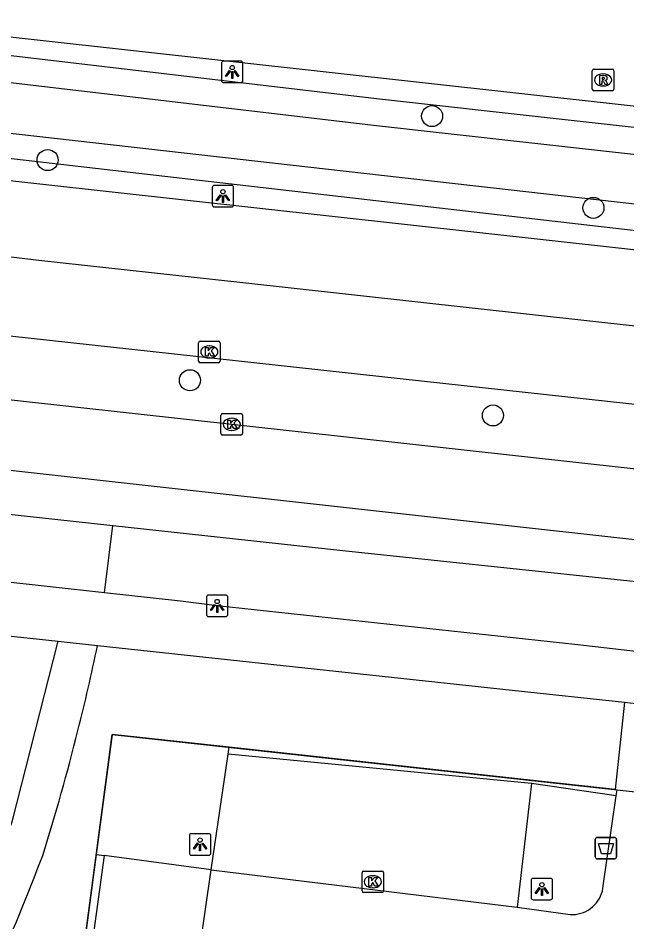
# Model space of a CAD drawing. Extents: x 162186 to 163152, y 385513 to 386513.
# Drawn here: x 162405.76 to 162434.06, y 386430.13 to 386472.11 of the extents above; entities that cross this region are included whole.
import ezdxf

# ---------------------------------------------------------------- set-up
doc = ezdxf.new("R2010")
doc.units = 0
for name, color, linetype in [('IMGEO_Afvalbak', 7, 'Continuous'), ('IMGEO_Berm_groen', 7, 'Continuous'), ('IMGEO_Boom', 7, 'Continuous'), ('IMGEO_Fietspad_gesloten', 7, 'Continuous'), ('IMGEO_Groenvoorziening', 7, 'Continuous'), ('IMGEO_Haag', 7, 'Continuous'), ('IMGEO_Hek', 7, 'Continuous'), ('IMGEO_Kolk', 7, 'Continuous'), ('IMGEO_Lichtpunt', 7, 'Continuous'), ('IMGEO_OVBaan_gesloten', 7, 'Continuous'), ('IMGEO_Parkeervlak_open', 7, 'Continuous'), ('IMGEO_Rijbaan_lokaal_open', 7, 'Continuous'), ('IMGEO_Rijbaan_regionaal_gesloten', 7, 'Continuous'), ('IMGEO_Rioolput', 7, 'Continuous'), ('IMGEO_Voetpad_halfverhard', 7, 'Continuous'), ('IMGEO_Voetpad_open', 7, 'Continuous'), ('IMGEO_Waterloop', 7, 'Continuous')]:
    doc.layers.add(name, color=color, linetype=linetype)

msp = doc.modelspace()

# ---------------------------------------------------------------- linework, layer by layer
at = {"layer": 'IMGEO_Afvalbak'}
for p, q in [((162432.589, 386433.152), (162432.589, 386433.952)), ((162432.589, 386433.952), (162432.589, 386433.152)), ((162432.689, 386434.052), (162433.479, 386434.052)), ((162433.479, 386434.052), (162432.689, 386434.052)), ((162433.579, 386433.952), (162433.579, 386433.152)), ((162433.579, 386433.152), (162433.579, 386433.952)), ((162433.479, 386433.052), (162432.689, 386433.052)), ((162432.689, 386433.052), (162433.479, 386433.052))]:
    msp.add_line(p, q, dxfattribs=at)
msp.add_lwpolyline([(162432.732, 386433.766), (162433.436, 386433.766), (162433.287, 386433.296), (162432.881, 386433.296), (162432.732, 386433.766)], dxfattribs=at)
for centre, start, end in [((162432.689, 386433.952), 90, 180), ((162432.689, 386433.952), 90, 180), ((162433.479, 386433.952), 0, 90), ((162433.479, 386433.952), 360, 90), ((162432.689, 386433.152), 180, 270), ((162432.689, 386433.152), 180, 270), ((162433.479, 386433.152), 270, 0), ((162433.479, 386433.152), 270, 0)]:
    msp.add_arc(centre, 0.1, start, end, dxfattribs=at)
at = {"layer": 'IMGEO_Berm_groen'}
for points in [[(162402.12, 386470.769), (162422.559, 386468.367), (162447.197, 386465.623)], [(162446.971, 386460.788), (162401.545, 386466.031)]]:
    msp.add_lwpolyline(points, dxfattribs=at)
at = {"layer": 'IMGEO_Boom'}
for centre in [(162425.001, 386467.559), (162407.13, 386465.517), (162432.499, 386463.296), (162413.745, 386455.287), (162427.829, 386453.654)]:
    msp.add_circle(centre, 0.489, dxfattribs=at)
at = {"layer": 'IMGEO_Fietspad_gesloten'}
for points in [[(162386.302, 386451.14), (162410.16, 386448.539)], [(162409.778, 386445.416), (162410.16, 386448.539)], [(162410.16, 386448.539), (162420.849, 386447.373), (162445.492, 386444.783), (162513.786, 386437.543)], [(162409.778, 386445.416), (162394.61, 386447.087), (162389.581, 386447.627), (162385.018, 386448.116), (162385.017, 386448.116)], [(162535.416, 386431.622), (162512.845, 386434.099), (162495.383, 386436.058), (162491.163, 386436.474), (162475.78, 386438.147), (162465.837, 386439.248), (162453.79, 386440.539), (162440.398, 386442.014), (162431.632, 386443.01), (162415.005, 386444.81), (162413.301, 386445.028), (162409.778, 386445.416)]]:
    msp.add_lwpolyline(points, dxfattribs=at)
at = {"layer": 'IMGEO_Groenvoorziening'}
for points in [[(162433.504, 386436.271), (162415.573, 386438.238)], [(162409.387, 386433.259), (162407.546, 386419.312)]]:
    msp.add_lwpolyline(points, dxfattribs=at)
at = {"layer": 'IMGEO_Haag'}
for points in [[(162415.573, 386438.238), (162410.123, 386438.836), (162409.387, 386433.259)], [(162415.525, 386437.916), (162415.573, 386438.238)], [(162433.558, 386435.988), (162429.616, 386436.562)], [(162409.387, 386433.259), (162409.762, 386433.209)]]:
    msp.add_lwpolyline(points, dxfattribs=at)
at = {"layer": 'IMGEO_Hek'}
for points in [[(162407.546, 386419.312), (162410.123, 386438.836)], [(162410.123, 386438.836), (162433.597, 386436.261)], [(162433.597, 386436.261), (162437.422, 386435.841)]]:
    msp.add_lwpolyline(points, dxfattribs=at)
at = {"layer": 'IMGEO_Kolk'}
for p, q in [((162414.146, 386456.179), (162414.146, 386457.031)), ((162414.221, 386457.105), (162415.073, 386457.105)), ((162415.147, 386457.031), (162415.147, 386456.179)), ((162414.634, 386456.885), (162414.659, 386456.885)), ((162414.657, 386456.325), (162414.632, 386456.325)), ((162415.073, 386456.105), (162414.221, 386456.105)), ((162415.189, 386452.816), (162415.189, 386453.668)), ((162415.264, 386453.742), (162416.116, 386453.742)), ((162416.19, 386453.668), (162416.19, 386452.816)), ((162415.677, 386453.522), (162415.702, 386453.522)), ((162415.7, 386452.962), (162415.675, 386452.962)), ((162416.116, 386452.742), (162415.264, 386452.742)), ((162421.745, 386431.565), (162421.745, 386432.417)), ((162421.82, 386432.491), (162422.672, 386432.491)), ((162422.233, 386432.271), (162422.258, 386432.271)), ((162422.746, 386432.417), (162422.746, 386431.565)), ((162422.672, 386431.491), (162421.82, 386431.491)), ((162422.256, 386431.711), (162422.231, 386431.711))]:
    msp.add_line(p, q, dxfattribs=at)
for points in [[(162414.146, 386456.179), (162414.146, 386457.031)], [(162414.221, 386457.105), (162415.073, 386457.105)], [(162415.147, 386457.031), (162415.147, 386456.179)], [(162414.467, 386456.805), (162414.59, 386456.805), (162414.59, 386456.654), (162414.72, 386456.805), (162414.884, 386456.805), (162414.738, 386456.654), (162414.891, 386456.405), (162414.739, 386456.405), (162414.654, 386456.569), (162414.59, 386456.502), (162414.59, 386456.405), (162414.467, 386456.405), (162414.467, 386456.805)], [(162415.073, 386456.105), (162414.221, 386456.105)], [(162415.189, 386452.816), (162415.189, 386453.668)], [(162415.264, 386453.742), (162416.116, 386453.742)], [(162416.19, 386453.668), (162416.19, 386452.816)], [(162415.51, 386453.442), (162415.633, 386453.442), (162415.633, 386453.291), (162415.763, 386453.442), (162415.927, 386453.442), (162415.781, 386453.291), (162415.934, 386453.042), (162415.782, 386453.042), (162415.697, 386453.206), (162415.633, 386453.139), (162415.633, 386453.042), (162415.51, 386453.042), (162415.51, 386453.442)], [(162416.116, 386452.742), (162415.264, 386452.742)], [(162421.745, 386431.565), (162421.745, 386432.417)], [(162421.82, 386432.491), (162422.672, 386432.491)], [(162422.066, 386432.191), (162422.189, 386432.191), (162422.189, 386432.04), (162422.319, 386432.191), (162422.483, 386432.191), (162422.337, 386432.04), (162422.49, 386431.791), (162422.338, 386431.791), (162422.253, 386431.955), (162422.189, 386431.888), (162422.189, 386431.791), (162422.066, 386431.791), (162422.066, 386432.191)], [(162422.746, 386432.417), (162422.746, 386431.565)], [(162422.672, 386431.491), (162421.82, 386431.491)]]:
    msp.add_lwpolyline(points, dxfattribs=at)
for centre, start, end in [((162414.223, 386457.029), 91.552, 178.448), ((162414.223, 386457.029), 91.552, 178.448), ((162415.071, 386457.029), 1.552, 88.448), ((162415.071, 386457.029), 1.552, 88.448), ((162414.223, 386456.181), 181.552, 268.448), ((162414.223, 386456.181), 181.552, 268.448), ((162415.071, 386456.181), 271.552, 358.448), ((162415.071, 386456.181), 271.552, 358.448), ((162415.266, 386453.666), 91.552, 178.448), ((162415.266, 386453.666), 91.552, 178.448), ((162416.114, 386453.666), 1.552, 88.448), ((162416.114, 386453.666), 1.552, 88.448), ((162415.266, 386452.818), 181.552, 268.448), ((162415.266, 386452.818), 181.552, 268.448), ((162416.114, 386452.818), 271.552, 358.448), ((162416.114, 386452.818), 271.552, 358.448), ((162421.822, 386432.415), 91.552, 178.448), ((162421.822, 386432.415), 91.552, 178.448), ((162422.67, 386432.415), 1.552, 88.448), ((162422.67, 386432.415), 1.552, 88.448), ((162421.822, 386431.567), 181.552, 268.448), ((162421.822, 386431.567), 181.552, 268.448), ((162422.67, 386431.567), 271.552, 358.448), ((162422.67, 386431.567), 271.552, 358.448)]:
    msp.add_arc(centre, 0.0765, start, end, dxfattribs=at)
for centre, major_axis, ratio, start_param, end_param in [((162414.633, 386456.605), (-0.387, 0.002), 0.722429, 4.712389, 7.853982), ((162414.658, 386456.605), (-0.39, 0.002), 0.717154, 1.570796, 4.712389), ((162415.676, 386453.242), (-0.387, 0.002), 0.722429, 4.712389, 7.853982), ((162415.701, 386453.242), (-0.39, 0.002), 0.717154, 1.570796, 4.712389), ((162422.232, 386431.991), (-0.387, 0.002), 0.722429, 4.712389, 7.853982), ((162422.257, 386431.991), (-0.39, 0.002), 0.717154, 1.570796, 4.712389)]:
    msp.add_ellipse(centre, major_axis=major_axis, ratio=ratio, start_param=start_param, end_param=end_param, dxfattribs=at)
at = {"layer": 'IMGEO_Lichtpunt'}
for p, q in [((162415.21, 386470.018), (162415.21, 386469.211)), ((162415.21, 386470.018), (162415.21, 386469.211)), ((162416.112, 386470.113), (162415.304, 386470.113)), ((162416.112, 386470.113), (162415.304, 386470.113)), ((162416.206, 386469.211), (162416.206, 386470.018)), ((162416.206, 386469.211), (162416.206, 386470.018)), ((162415.304, 386469.117), (162416.112, 386469.117)), ((162415.304, 386469.117), (162416.112, 386469.117)), ((162414.78, 386464.245), (162414.78, 386463.438)), ((162414.78, 386464.245), (162414.78, 386463.438)), ((162415.682, 386464.34), (162414.874, 386464.34)), ((162415.682, 386464.34), (162414.874, 386464.34)), ((162415.776, 386463.438), (162415.776, 386464.245)), ((162415.776, 386463.438), (162415.776, 386464.245)), ((162414.874, 386463.344), (162415.682, 386463.344)), ((162414.874, 386463.344), (162415.682, 386463.344)), ((162414.512, 386445.213), (162414.512, 386444.406)), ((162414.512, 386445.213), (162414.512, 386444.406)), ((162415.414, 386445.308), (162414.606, 386445.308)), ((162415.414, 386445.308), (162414.606, 386445.308)), ((162415.508, 386444.406), (162415.508, 386445.213)), ((162415.508, 386444.406), (162415.508, 386445.213)), ((162414.606, 386444.312), (162415.414, 386444.312)), ((162414.606, 386444.312), (162415.414, 386444.312)), ((162413.72, 386434.129), (162413.72, 386433.322)), ((162413.72, 386434.129), (162413.72, 386433.322)), ((162414.622, 386434.224), (162413.814, 386434.224)), ((162414.622, 386434.224), (162413.814, 386434.224)), ((162414.716, 386433.322), (162414.716, 386434.129)), ((162414.716, 386433.322), (162414.716, 386434.129)), ((162413.814, 386433.228), (162414.622, 386433.228)), ((162413.814, 386433.228), (162414.622, 386433.228)), ((162429.605, 386432.055), (162429.605, 386431.248)), ((162429.605, 386432.055), (162429.605, 386431.248)), ((162430.507, 386432.15), (162429.699, 386432.15)), ((162430.507, 386432.15), (162429.699, 386432.15)), ((162430.601, 386431.248), (162430.601, 386432.055)), ((162430.601, 386431.248), (162430.601, 386432.055)), ((162429.699, 386431.154), (162430.507, 386431.154)), ((162429.699, 386431.154), (162430.507, 386431.154))]:
    msp.add_line(p, q, dxfattribs=at)
for points in [[(162415.584, 386469.682), (162415.623, 386469.654), (162415.435, 386469.392), (162415.397, 386469.419), (162415.584, 386469.682)], [(162415.686, 386469.634), (162415.733, 386469.634), (162415.733, 386469.312), (162415.686, 386469.312), (162415.686, 386469.634)], [(162415.796, 386469.654), (162415.834, 386469.681), (162416.021, 386469.419), (162415.982, 386469.391), (162415.796, 386469.654)], [(162415.154, 386463.909), (162415.193, 386463.881), (162415.005, 386463.619), (162414.967, 386463.646), (162415.154, 386463.909)], [(162415.256, 386463.861), (162415.303, 386463.861), (162415.303, 386463.539), (162415.256, 386463.539), (162415.256, 386463.861)], [(162415.366, 386463.881), (162415.404, 386463.908), (162415.591, 386463.646), (162415.552, 386463.618), (162415.366, 386463.881)], [(162414.886, 386444.877), (162414.925, 386444.849), (162414.737, 386444.587), (162414.699, 386444.614), (162414.886, 386444.877)], [(162414.988, 386444.829), (162415.035, 386444.829), (162415.035, 386444.507), (162414.988, 386444.507), (162414.988, 386444.829)], [(162415.098, 386444.849), (162415.136, 386444.876), (162415.323, 386444.614), (162415.284, 386444.586), (162415.098, 386444.849)], [(162414.094, 386433.793), (162414.133, 386433.765), (162413.945, 386433.503), (162413.907, 386433.53), (162414.094, 386433.793)], [(162414.196, 386433.745), (162414.243, 386433.745), (162414.243, 386433.423), (162414.196, 386433.423), (162414.196, 386433.745)], [(162414.306, 386433.765), (162414.344, 386433.792), (162414.531, 386433.53), (162414.492, 386433.502), (162414.306, 386433.765)], [(162429.979, 386431.719), (162430.018, 386431.691), (162429.83, 386431.429), (162429.792, 386431.456), (162429.979, 386431.719)], [(162430.081, 386431.671), (162430.128, 386431.671), (162430.128, 386431.349), (162430.081, 386431.349), (162430.081, 386431.671)], [(162430.191, 386431.691), (162430.229, 386431.718), (162430.416, 386431.456), (162430.377, 386431.428), (162430.191, 386431.691)]]:
    msp.add_lwpolyline(points, dxfattribs=at)
for centre in [(162415.709, 386469.816), (162415.279, 386464.043), (162415.011, 386445.011), (162414.219, 386433.927), (162430.104, 386431.853)]:
    msp.add_circle(centre, 0.0994, dxfattribs=at)
for centre, start, end in [((162415.304, 386470.018), 90, 180), ((162415.304, 386470.018), 90, 180), ((162416.112, 386470.018), 0, 90), ((162416.112, 386470.018), 0, 90), ((162415.304, 386469.211), 180, 270), ((162415.304, 386469.211), 180, 270), ((162416.112, 386469.211), 270, 0), ((162416.112, 386469.211), 270, 360), ((162414.874, 386464.245), 90, 180), ((162414.874, 386464.245), 90, 180), ((162415.682, 386464.245), 0, 90), ((162415.682, 386464.245), 0, 90), ((162414.874, 386463.438), 180, 270), ((162414.874, 386463.438), 180, 270), ((162415.682, 386463.438), 270, 0), ((162415.682, 386463.438), 270, 360), ((162414.606, 386445.213), 90, 180), ((162414.606, 386445.213), 90, 180), ((162415.414, 386445.213), 0, 90), ((162415.414, 386445.213), 0, 90), ((162414.606, 386444.406), 180, 270), ((162414.606, 386444.406), 180, 270), ((162415.414, 386444.406), 270, 0), ((162415.414, 386444.406), 270, 360), ((162413.814, 386434.129), 90, 180), ((162413.814, 386434.129), 90, 180), ((162414.622, 386434.129), 0, 90), ((162414.622, 386434.129), 0, 90), ((162413.814, 386433.322), 180, 270), ((162413.814, 386433.322), 180, 270), ((162414.622, 386433.322), 270, 0), ((162414.622, 386433.322), 270, 360), ((162429.699, 386432.055), 90, 180), ((162429.699, 386432.055), 90, 180), ((162430.507, 386432.055), 0, 90), ((162430.507, 386432.055), 0, 90), ((162429.699, 386431.248), 180, 270), ((162429.699, 386431.248), 180, 270), ((162430.507, 386431.248), 270, 0), ((162430.507, 386431.248), 270, 360)]:
    msp.add_arc(centre, 0.0946, start, end, dxfattribs=at)
at = {"layer": 'IMGEO_OVBaan_gesloten'}
for points in [[(162396.664, 386465.528), (162542.092, 386449.462), (162563.316, 386447.453)], [(162617.174, 386441.294), (162609.875, 386441.447), (162599.951, 386441.893), (162583.396, 386442.637), (162579.336, 386442.9), (162576.152, 386443.107), (162567.276, 386443.682), (162559.41, 386444.34), (162555.447, 386444.671), (162551.416, 386445.062), (162547.284, 386445.463), (162491.528, 386451.501), (162416.064, 386459.823), (162406.715, 386460.85), (162396.21, 386462.111)], [(162613.988, 386438.091), (162606.697, 386438.297), (162597.59, 386438.678), (162578.374, 386439.662), (162558.009, 386441.049), (162541.026, 386442.441), (162445.632, 386452.94), (162395.715, 386458.384)]]:
    msp.add_lwpolyline(points, dxfattribs=at)
at = {"layer": 'IMGEO_Parkeervlak_open'}
for points in [[(162414.732, 386432.543), (162415.525, 386437.916)], [(162429.616, 386436.562), (162415.525, 386437.916)], [(162429.616, 386436.562), (162428.955, 386430.805)], [(162409.762, 386433.209), (162406.227, 386407.483)], [(162414.732, 386432.543), (162409.762, 386433.209)]]:
    msp.add_lwpolyline(points, dxfattribs=at)
at = {"layer": 'IMGEO_Rijbaan_lokaal_open'}
for points in [[(162388.471, 386456.244), (162388.471, 386456.244), (162395.33, 386455.487), (162519.79, 386441.76)], [(162511.316, 386439.442), (162452.562, 386445.864), (162394.901, 386452.259), (162387.143, 386453.119)], [(162428.955, 386430.805), (162431.424, 386430.468), (162431.549, 386430.466), (162431.674, 386430.476), (162431.798, 386430.495), (162431.919, 386430.526), (162432.038, 386430.567), (162432.152, 386430.617), (162432.262, 386430.678), (162432.366, 386430.748), (162432.464, 386430.826), (162432.554, 386430.913), (162432.637, 386431.007), (162432.711, 386431.107), (162432.777, 386431.214), (162432.833, 386431.326), (162432.879, 386431.443), (162432.915, 386431.563), (162432.94, 386431.685), (162432.955, 386431.81), (162433.558, 386435.988)], [(162433.558, 386435.988), (162433.597, 386436.261)], [(162433.597, 386436.261), (162437.214, 386435.864)], [(162411.033, 386406.858), (162414.732, 386432.543)], [(162414.732, 386432.543), (162428.955, 386430.805)]]:
    msp.add_lwpolyline(points, dxfattribs=at)
at = {"layer": 'IMGEO_Rijbaan_regionaal_gesloten'}
msp.add_lwpolyline([(162397.539, 386472.113), (162541.252, 386456.199)], dxfattribs=at)
at = {"layer": 'IMGEO_Rioolput'}
for p, q in [((162432.447, 386468.813), (162432.447, 386469.665)), ((162432.522, 386469.739), (162433.374, 386469.739)), ((162433.448, 386469.665), (162433.448, 386468.813)), ((162432.935, 386469.519), (162432.96, 386469.519)), ((162433.374, 386468.739), (162432.522, 386468.739)), ((162432.958, 386468.959), (162432.933, 386468.959))]:
    msp.add_line(p, q, dxfattribs=at)
for points in [[(162432.447, 386468.813), (162432.447, 386469.665)], [(162432.522, 386469.739), (162433.374, 386469.739)], [(162433.448, 386469.665), (162433.448, 386468.813)], [(162433.036, 386469.437), (162432.784, 386469.439), (162432.784, 386469.039)], [(162432.784, 386469.039), (162432.908, 386469.039), (162432.908, 386469.201), (162432.919, 386469.201)], [(162432.962, 386469.358), (162432.908, 386469.358), (162432.908, 386469.277)], [(162432.908, 386469.277), (162432.96, 386469.277)], [(162432.966, 386469.172), (162433.037, 386469.039), (162433.177, 386469.039), (162433.112, 386469.165)], [(162433.374, 386468.739), (162432.522, 386468.739)]]:
    msp.add_lwpolyline(points, dxfattribs=at)
for centre, radius, start, end in [((162432.524, 386469.663), 0.0765, 91.552, 178.448), ((162432.524, 386469.663), 0.0765, 91.552, 178.448), ((162433.372, 386469.663), 0.0765, 1.552, 88.448), ((162433.372, 386469.663), 0.0765, 1.552, 88.448), ((162432.918, 386469.148), 0.0533, 26.0293, 88.6989), ((162432.944, 386469.466), 0.19, 274.7715, 282.9687), ((162432.968, 386469.262), 0.0964, 77.0061, 93.1865), ((162432.982, 386469.319), 0.0378, 276.6634, 79.6772), ((162433.035, 386469.327), 0.109, 350.3612, 89.416), ((162433.033, 386469.327), 0.112, 277.5842, 350.9817), ((162433.017, 386469.112), 0.108, 29.5134, 73.7905), ((162432.524, 386468.815), 0.0765, 181.552, 268.448), ((162432.524, 386468.815), 0.0765, 181.552, 268.448), ((162433.372, 386468.815), 0.0765, 271.552, 358.448), ((162433.372, 386468.815), 0.0765, 271.552, 358.448)]:
    msp.add_arc(centre, radius, start, end, dxfattribs=at)
for centre, major_axis, ratio, start_param, end_param in [((162432.934, 386469.239), (-0.387, 0.002), 0.722429, 4.712389, 7.853982), ((162432.959, 386469.239), (-0.39, 0.002), 0.717154, 1.570796, 4.712389)]:
    msp.add_ellipse(centre, major_axis=major_axis, ratio=ratio, start_param=start_param, end_param=end_param, dxfattribs=at)
at = {"layer": 'IMGEO_Voetpad_halfverhard'}
msp.add_lwpolyline([(162381.39, 386394.232), (162390.618, 386407.428), (162397.224, 386417.512), (162400.761, 386423.928), (162402.097, 386426.35), (162405.481, 386434.771), (162407.623, 386443.168)], dxfattribs=at)
for centre, radius, start, end in [((162308.53, 386464.065), 103.101, 345.93717, 348.19415), ((162308.871, 386464.024), 102.76, 342.55375, 345.9134), ((162300.771, 386473.721), 113.599, 333.10429, 339.11052)]:
    msp.add_arc(centre, radius, start, end, dxfattribs=at)
at = {"layer": 'IMGEO_Voetpad_open'}
for points in [[(162387.844, 386445.487), (162401.804, 386443.795), (162407.623, 386443.168)], [(162407.623, 386443.168), (162409.45, 386442.971)], [(162409.45, 386442.971), (162428.719, 386440.893), (162433.942, 386440.33)], [(162433.942, 386440.33), (162433.504, 386436.271)], [(162433.942, 386440.33), (162434.214, 386440.3), (162437.945, 386439.898)], [(162433.504, 386436.271), (162433.597, 386436.261)]]:
    msp.add_lwpolyline(points, dxfattribs=at)
at = {"layer": 'IMGEO_Waterloop'}
for points in [[(162401.969, 386469.527), (162422.417, 386467.124), (162447.138, 386464.37)], [(162447.03, 386462.041), (162401.684, 386467.177)]]:
    msp.add_lwpolyline(points, dxfattribs=at)

doc.saveas('drawing.dxf')
